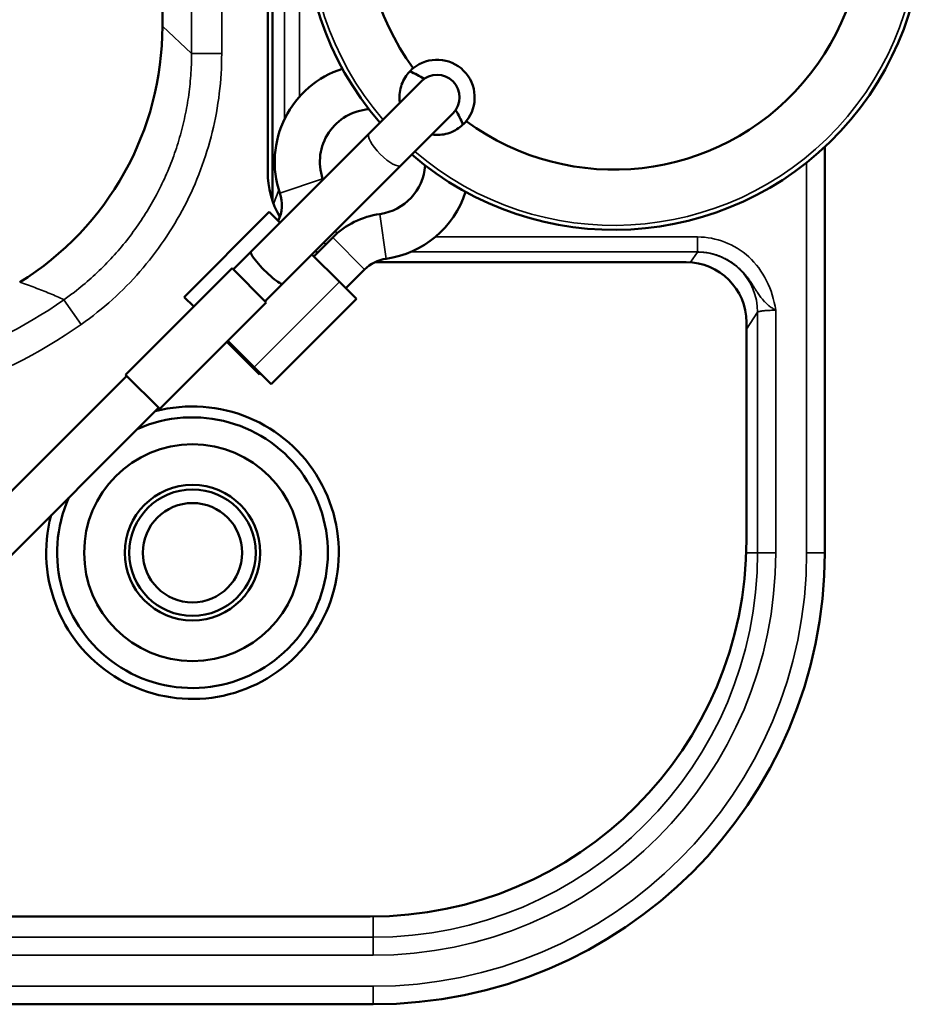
# Model space of a CAD drawing. Header units: millimetres. Extents: x 50 to 3176, y 50 to 2109.
# Tile 673 of 817: x 2530 to 2560, y 967 to 1000. Entities that reach past the tile are written whole.
import ezdxf

# ---------------------------------------------------------------- set-up
doc = ezdxf.new("R2010")
doc.units = ezdxf.units.MM
doc.header["$LTSCALE"] = 10
doc.layers.add('Visible (ISO)', color=7, linetype='Continuous', lineweight=50)
doc.layers.add('Visible Narrow (ISO)', color=7, linetype='Continuous', lineweight=35)

msp = doc.modelspace()

# ---------------------------------------------------------------- linework, layer by layer
at = {"layer": 'Visible (ISO)'}
for p, q in [((2534.8108, 1032.9224), (2534.8108, 999.6877)), ((2538.3108, 1029.5536), (2538.3108, 994.8533)), ((2538.4716, 1027.7549), (2538.4716, 993.8844)), ((2543.4044, 997.8573), (2541.6749, 996.1279)), ((2542.7356, 995.0672), (2544.465, 996.7967)), ((2537.7475, 992.2005), (2541.6749, 996.1279)), ((2556.8108, 995.6795), (2556.8108, 982.2033)), ((2538.8082, 991.1398), (2542.7356, 995.0672)), ((2535.5339, 990.6939), (2538.3623, 993.5224)), ((2538.3623, 993.5224), (2538.7159, 993.1688)), ((2540.4672, 992.6715), (2539.8402, 992.0445)), ((2537.1602, 991.6132), (2537.7475, 992.2005)), ((2539.7765, 992.1082), (2540.6887, 991.196)), ((2533.5893, 988.113), (2537.1249, 991.6485)), ((2537.1249, 991.6485), (2538.2562, 990.5172)), ((2541.5278, 991.6109), (2540.9008, 990.9839)), ((2552.2108, 991.8533), (2541.8696, 991.8533)), ((2538.2209, 990.5525), (2538.8082, 991.1398)), ((2540.6887, 991.196), (2541.2544, 990.6303)), ((2535.8521, 990.3757), (2535.5339, 990.6939)), ((2541.2544, 990.6303), (2538.426, 987.8019)), ((2538.2562, 990.5172), (2534.7207, 986.9816)), ((2554.2108, 989.8533), (2554.2108, 982.6183)), ((2537.0117, 989.2161), (2536.9764, 989.1807)), ((2538.037, 988.1201), (2536.9764, 989.1807)), ((2537.8603, 988.3676), (2536.9835, 989.2444)), ((2538.426, 987.8019), (2537.8603, 988.3676)), ((2513.8257, 968.2787), (2533.6247, 988.0776)), ((2534.7207, 986.9816), (2533.5893, 988.113)), ((2538.0724, 988.1554), (2538.037, 988.1201)), ((2514.8864, 967.218), (2534.6854, 987.017)), ((2541.7108, 970.1183), (2517.7867, 970.1183)), ((2541.8108, 967.2033), (2514.8717, 967.2033))]:
    msp.add_line(p, q, dxfattribs=at)
for radius in [3.6, 2.25, 2.1, 1.65]:
    msp.add_circle((2535.8108, 982.2033), radius, dxfattribs=at)
for centre, radius, start, end in [((2549.8108, 1003.2031), 10.2764, 229.18534, 220.81466), ((2549.8108, 1003.2031), 8.277, 233.64084, 216.35916), ((2543.9347, 997.327), 1.25, 320.82872, 129.17128), ((2541.7918, 995.1841), 3.25, 107.91107, 198.6122), ((2541.7918, 995.1841), 3.25, 58.12189, 67.6128), ((2543.9347, 997.327), 0.75, 315, 135), ((2541.7918, 995.1841), 1.75, 93.94849, 198.6122), ((2541.7918, 995.1841), 3.25, 22.3872, 31.87811), ((2541.7918, 995.1841), 1.75, 277.91842, 356.05151), ((2537.5271, 993.7478), 2.75, 17.96431, 18.6122), ((2541.7918, 995.1841), 3.25, 277.91842, 342.08893), ((2537.5271, 993.7478), 1.25, 335.17588, 18.6122), ((2542.4117, 990.727), 2.75, 97.91842, 135), ((2542.4117, 990.727), 1.25, 97.91842, 135), ((2552.2108, 989.8533), 2, 0, 90), ((2535.8108, 982.2033), 4.8579, 165.17676, 104.82324), ((2535.8108, 982.2033), 4.4957, 155.91217, 114.08783), ((2541.7108, 982.6183), 12.5, 270, 0), ((2541.8108, 982.2033), 15, 270, 0)]:
    msp.add_arc(centre, radius, start, end, dxfattribs=at)
for centre, major_axis, ratio, start_param, end_param in [((2524.8073, 999.693), (7.301, -6.8422), 0.9993567, 6.0191646, 7.0359498), ((2522.1883, 1003.8258), (10.6195, -10.6195), 0.9987828, 0.3267515, 0.326801), ((2541.3111, 994.8533), (-3.0003, 0), 0.9998963, 0, 0.5238072), ((2541.3111, 994.8533), (-3.0003, 0), 0.9998963, 1.0747914, 1.1062433), ((2538.2779, 991.6701), (-0.5303, 0.5303), 0.1526109, 0, 3.1415927), ((2522.1883, 1003.8258), (10.6195, -10.6195), 0.9987828, 6.0616903, 6.0617185)]:
    msp.add_ellipse(centre, major_axis=major_axis, ratio=ratio, start_param=start_param, end_param=end_param, dxfattribs=at)
for points, knots in [([(2542.6977, 997.1503), (2542.6846, 997.2418), (2542.6816, 997.3334), (2542.7014, 997.5954), (2542.7539, 997.7756), (2542.9205, 998.0751), (2543.0266, 998.199), (2543.1452, 998.2961)], [0.63382212, 0.63382212, 0.63382212, 0.63382212, 0.66069161, 0.66069161, 0.71395859, 0.71395859, 0.76089587, 0.76089587, 0.76089587, 0.76089587]), ([(2544.9038, 996.5374), (2544.8067, 996.4189), (2544.6828, 996.3128), (2544.3833, 996.1461), (2544.2031, 996.0937), (2543.9412, 996.0739), (2543.8495, 996.0769), (2543.758, 996.09)], [0.35163124, 0.35163124, 0.35163124, 0.35163124, 0.39856852, 0.39856852, 0.45183549, 0.45183549, 0.47870499, 0.47870499, 0.47870499, 0.47870499])]:
    msp.add_open_spline(points, degree=3, knots=knots, dxfattribs=at)
at = {"layer": 'Visible Narrow (ISO)'}
for p, q in [((2535.7802, 998.7788), (2535.7804, 1031.668)), ((2536.78, 1031.668), (2536.78, 998.7788)), ((2538.8622, 996.5913), (2538.8622, 1029.7161)), ((2539.3622, 1029.7161), (2539.3622, 997.3427)), ((2535.7802, 998.7788), (2534.8106, 999.6877)), ((2536.78, 998.7788), (2535.7803, 998.7788)), ((2556.2108, 982.2033), (2556.2108, 995.1629)), ((2540.1333, 994.6255), (2538.7118, 994.1468)), ((2538.682, 994.2398), (2538.5039, 993.7944)), ((2542.0329, 993.4508), (2542.2395, 991.9651)), ((2540.4672, 992.6715), (2541.5278, 991.6109)), ((2543.876, 992.6903), (2552.5882, 992.6904)), ((2552.5882, 992.1905), (2552.5882, 992.6904)), ((2552.5882, 992.1905), (2543.0572, 992.1905)), ((2552.5833, 992.1874), (2552.357, 991.8479)), ((2537.8603, 988.3676), (2540.6887, 991.196)), ((2531.5395, 990.6047), (2532.1148, 989.7875)), ((2555.1829, 990.255), (2555.1829, 982.2033)), ((2554.2108, 989.6296), (2554.583, 990.1881)), ((2554.583, 982.2033), (2554.583, 990.1881)), ((2554.2039, 982.2033), (2554.583, 982.2033)), ((2555.1829, 982.2033), (2554.583, 982.2033)), ((2556.8108, 982.2033), (2556.2108, 982.2033)), ((2541.8108, 969.431), (2541.8108, 970.1187)), ((2517.0994, 969.431), (2541.8108, 969.431)), ((2541.8108, 969.431), (2541.8108, 968.8311)), ((2541.8108, 968.8311), (2516.4995, 968.8311)), ((2515.4717, 967.8033), (2541.8108, 967.8033)), ((2541.8108, 967.8033), (2541.8108, 967.2033))]:
    msp.add_line(p, q, dxfattribs=at)
for centre, radius, start, end in [((2549.8108, 1003.2031), 10.1282, 229.24669, 220.75331), ((2541.362, 994.6901), 1.9997, 245.63122, 248.712), ((2522.4479, 1003.5183), 15.793, 270, 305.14665), ((2522.4479, 1003.5183), 16.7924, 270, 305.14707), ((2541.8108, 982.2033), 14.4, 270, 0), ((2541.8108, 982.2033), 13.3722, 270, 0), ((2541.8108, 982.2033), 12.7723, 270, 0)]:
    msp.add_arc(centre, radius, start, end, dxfattribs=at)
for centre, major_axis, ratio, start_param, end_param in [((2542.2053, 995.5975), (0.5303, -0.5303), 0.298275, 3.1415927, 6.2831853), ((2541.362, 994.6902), (2.32, -0.9307), 0.9999841, 4.5942961, 4.6320405), ((2552.5833, 990.1881), (-1.6642, 1.1093), 0.9995052, 3.7297651, 5.3001046)]:
    msp.add_ellipse(centre, major_axis=major_axis, ratio=ratio, start_param=start_param, end_param=end_param, dxfattribs=at)
for points, knots in [([(2535.78, 998.7788), (2535.7799, 998.5359), (2535.7711, 998.2928), (2535.7358, 997.8079), (2535.7093, 997.5661), (2535.6387, 997.0851), (2535.5946, 996.8458), (2535.4892, 996.3712), (2535.4278, 996.1358), (2535.288, 995.67), (2535.2096, 995.4397), (2535.0363, 994.9855), (2534.9413, 994.7615), (2534.7806, 994.4178), (2534.7203, 994.2954), (2534.5462, 993.9598), (2534.4271, 993.7492), (2534.1739, 993.3372), (2534.0398, 993.1358), (2533.7574, 992.7432), (2533.6091, 992.552), (2533.2989, 992.181), (2533.1371, 992.001), (2532.8009, 991.6534), (2532.6264, 991.4858), (2532.2659, 991.1635), (2532.0798, 991.0089), (2531.774, 990.7732), (2531.6577, 990.6875), (2531.5397, 990.6044)], [0.00000013, 0.00000013, 0.00000013, 0.00000013, 0.07625915, 0.07625915, 0.15248863, 0.15248863, 0.22869534, 0.22869534, 0.30488968, 0.30488968, 0.38107426, 0.38107426, 0.45726394, 0.45726394, 0.5, 0.5, 0.57577525, 0.57577525, 0.65153922, 0.65153922, 0.72729957, 0.72729957, 0.80307874, 0.80307874, 0.87886624, 0.87886624, 0.9546887, 0.9546887, 0.9999856, 0.9999856, 0.9999856, 0.9999856]), ([(2532.1149, 989.7875), (2532.8454, 990.3019), (2534.1388, 991.4712), (2535.6398, 993.6646), (2536.5689, 996.1548), (2536.78, 997.8853), (2536.78, 998.7788)], [0, 0, 0, 0, 0.25, 0.5, 0.75, 0.99999695, 0.99999695, 0.99999695, 0.99999695]), ([(2552.5882, 992.1905), (2552.6324, 992.1905), (2552.6765, 992.1891), (2552.7632, 992.1834), (2552.8058, 992.1792), (2552.891, 992.1682), (2552.9335, 992.1613), (2553.0165, 992.1451), (2553.057, 992.1359), (2553.1375, 992.115), (2553.1773, 992.1032), (2553.2477, 992.0803), (2553.2786, 992.0693), (2553.3363, 992.0473), (2553.363, 992.0365), (2553.4155, 992.0138), (2553.4413, 992.0021), (2553.4893, 991.979), (2553.5117, 991.9677), (2553.5581, 991.9432), (2553.5821, 991.93), (2553.6295, 991.9025), (2553.653, 991.8883), (2553.6993, 991.8589), (2553.7222, 991.8438), (2553.7652, 991.8141), (2553.7853, 991.7997), (2553.8306, 991.766), (2553.856, 991.7462), (2553.883, 991.7242), (2553.8845, 991.7229), (2553.9106, 991.7014), (2553.9352, 991.6803), (2553.9837, 991.6366), (2554.0076, 991.614), (2554.0547, 991.5676), (2554.0778, 991.5438), (2554.1216, 991.4967), (2554.1422, 991.4735), (2554.1841, 991.4247), (2554.2052, 991.399), (2554.2364, 991.3594), (2554.2472, 991.3454), (2554.2833, 991.2978), (2554.3072, 991.2647), (2554.348, 991.2056), (2554.3655, 991.1795), (2554.4036, 991.121), (2554.4239, 991.0889), (2554.4619, 991.0278), (2554.4797, 990.9987), (2554.5147, 990.9416), (2554.532, 990.9135), (2554.5582, 990.8718), (2554.5671, 990.8579), (2554.5916, 990.8201), (2554.6073, 990.7965), (2554.6386, 990.7513), (2554.6542, 990.7296), (2554.6858, 990.6876), (2554.7017, 990.6673), (2554.7342, 990.6277), (2554.7507, 990.6086), (2554.7831, 990.5726), (2554.7989, 990.5557), (2554.8199, 990.5342), (2554.8248, 990.5292), (2554.8486, 990.5054), (2554.8677, 990.487), (2554.9061, 990.4518), (2554.9254, 990.435), (2554.9639, 990.403), (2554.9831, 990.3877), (2555.0221, 990.3584), (2555.0418, 990.3443), (2555.0815, 990.3172), (2555.1015, 990.3041), (2555.1419, 990.279), (2555.1623, 990.2668), (2555.1829, 990.255)], [0.00000002, 0.00000002, 0.00000002, 0.00000002, 0.02799096, 0.02799096, 0.05544029, 0.05544029, 0.08370204, 0.08370204, 0.11196379, 0.11196379, 0.14165596, 0.14165596, 0.16666667, 0.16666667, 0.19022536, 0.19022536, 0.214731, 0.214731, 0.23726292, 0.23726292, 0.26244597, 0.26244597, 0.2875853, 0.2875853, 0.31214777, 0.31214777, 0.33333333, 0.33333333, 0.35937172, 0.35937172, 0.36099192, 0.36099192, 0.38609211, 0.38609211, 0.41107374, 0.41107374, 0.43608895, 0.43608895, 0.45976601, 0.45976601, 0.48566289, 0.48566289, 0.5, 0.5, 0.53469788, 0.53469788, 0.56294115, 0.56294115, 0.59889193, 0.59889193, 0.6327793, 0.6327793, 0.66666667, 0.66666667, 0.68391051, 0.68391051, 0.71410999, 0.71410999, 0.74304772, 0.74304772, 0.77149365, 0.77149365, 0.79955404, 0.79955404, 0.82544874, 0.82544874, 0.83333333, 0.83333333, 0.86346292, 0.86346292, 0.89261314, 0.89261314, 0.92047662, 0.92047662, 0.94769459, 0.94769459, 0.97407857, 0.97407857, 1, 1, 1, 1]), ([(2530.0707, 991.1836), (2530.2467, 991.129), (2530.4136, 991.0684), (2530.579, 991.0063), (2530.7445, 990.9442), (2530.9084, 990.8807), (2531.0688, 990.8139), (2531.229, 990.7473), (2531.3857, 990.6774), (2531.5392, 990.6045)], [0.00000017, 0.00000017, 0.00000017, 0.00000017, 0.33333333, 0.33333333, 0.33333333, 0.66666667, 0.66666667, 0.66666667, 0.99973411, 0.99973411, 0.99973411, 0.99973411]), ([(2554.583, 990.1881), (2554.5836, 990.1915), (2554.5864, 990.195), (2554.5916, 990.1984), (2554.5963, 990.2015), (2554.6028, 990.2045), (2554.6112, 990.2075), (2554.619, 990.2103), (2554.6283, 990.213), (2554.6392, 990.2156), (2554.6495, 990.2182), (2554.6613, 990.2206), (2554.6743, 990.223), (2554.6873, 990.2253), (2554.7017, 990.2276), (2554.7172, 990.2298), (2554.7313, 990.2317), (2554.7464, 990.2336), (2554.7623, 990.2354), (2554.765, 990.2357), (2554.7676, 990.236), (2554.7703, 990.2363), (2554.7914, 990.2385), (2554.814, 990.2406), (2554.8379, 990.2426), (2554.8638, 990.2446), (2554.8911, 990.2465), (2554.9196, 990.248), (2554.947, 990.2496), (2554.9755, 990.2508), (2555.0046, 990.2519), (2555.031, 990.2528), (2555.058, 990.2535), (2555.0852, 990.2541), (2555.1103, 990.2545), (2555.1356, 990.2548), (2555.1609, 990.2549), (2555.1683, 990.255), (2555.1756, 990.255), (2555.1829, 990.255)], [0, 0, 0, 0, 0.0981381, 0.0981381, 0.0981381, 0.1871655, 0.1871655, 0.1871655, 0.2695606, 0.2695606, 0.2695606, 0.3485358, 0.3485358, 0.3485358, 0.4278895, 0.4278895, 0.4278895, 0.5, 0.5, 0.5, 0.5119836, 0.5119836, 0.5119836, 0.6058467, 0.6058467, 0.6058467, 0.7077581, 0.7077581, 0.7077581, 0.8058988, 0.8058988, 0.8058988, 0.8947807, 0.8947807, 0.8947807, 0.9763996, 0.9763996, 0.9763996, 1, 1, 1, 1])]:
    msp.add_open_spline(points, degree=3, knots=knots, dxfattribs=at)
for points in [[(2552.5882, 992.6904), (2552.9059, 992.6868), (2553.5016, 992.5718), (2554.3281, 992.0828), (2554.9316, 991.2556), (2555.1301, 990.6113), (2555.1829, 990.255)], [(2552.5833, 992.1874), (2552.5836, 992.1877), (2552.5842, 992.1884), (2552.5859, 992.1895), (2552.5874, 992.1902), (2552.5882, 992.1905)]]:
    msp.add_open_spline(points, degree=3, dxfattribs=at)

doc.saveas('drawing.dxf')
